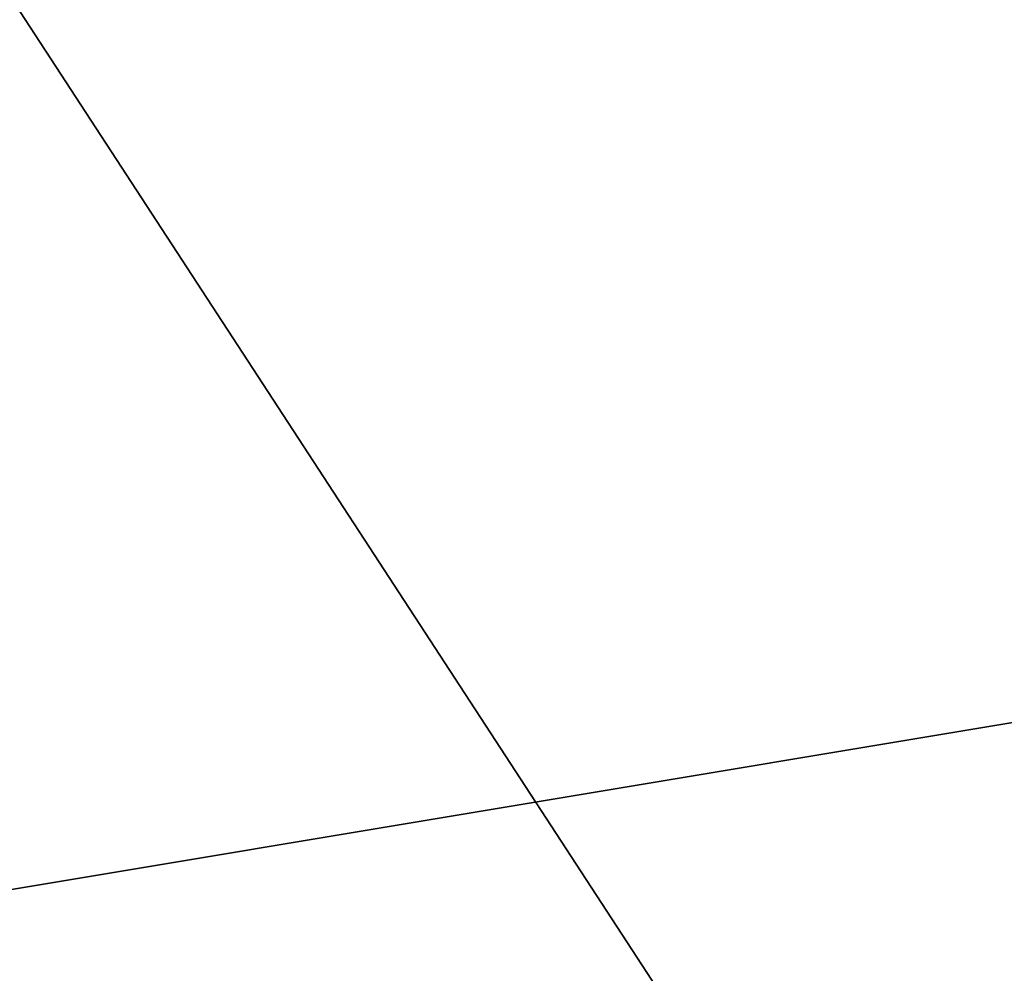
# Model space of a CAD drawing. Extents: x 0 to 80, y 0 to 80.
# Tile 412 of 656: x 9.1828 to 9.2149, y 35.3601 to 35.3912. Entities that reach past the tile are written whole.
import ezdxf

# ---------------------------------------------------------------- set-up
doc = ezdxf.new("R2010")
doc.units = 0
doc.header["$LTSCALE"] = 25.4
doc.layers.get('0').update_dxf_attribs({"color": 13, "linetype": 'CONTINUOUS'})

# ---------------------------------------------------------------- blocks, each defined once
blk = doc.blocks.new('ORBIT-I-KINKIET-20-7806-78')
at = {"color": 7}
for p, q in [((25.935089, 35.76836, 344.928497), (25.202963, 35.64608, 344.543243)), ((25.935089, 35.76836, 344.928497), (25.202963, 35.64608, 344.543243)), ((25.559353, 35.76836, 303.604736), (25.639109, 35.64608, 302.809326)), ((25.559353, 35.76836, 303.604736), (25.639109, 35.64608, 302.809326))]:
    blk.add_line(p, q, dxfattribs=at)
mesh = blk.add_polyface(dxfattribs=at)
corners = [(25.935089, 35.76836, 344.928497), (25.202963, 35.64608, 344.543243), (25.935089, 35.64608, 344.928497)]
mesh.append_faces([[corners[k] for k in face] for face in [(0, 1, 2)]], dxfattribs={"color": 7})
mesh = blk.add_polyface(dxfattribs=at)
corners = [(25.935089, 35.76836, 344.928497), (25.202963, 35.76836, 344.543243), (25.202963, 35.64608, 344.543243)]
mesh.append_faces([[corners[k] for k in face] for face in [(0, 1, 2)]], dxfattribs={"color": 7})
mesh = blk.add_polyface(dxfattribs=at)
corners = [(25.559353, 35.76836, 303.604736), (25.639109, 35.64608, 302.809326), (25.559353, 35.64608, 303.604736)]
mesh.append_faces([[corners[k] for k in face] for face in [(0, 1, 2)]], dxfattribs={"color": 7})
mesh = blk.add_polyface(dxfattribs=at)
corners = [(25.639109, 35.76836, 302.809326), (25.639109, 35.64608, 302.809326), (25.559353, 35.76836, 303.604736)]
mesh.append_faces([[corners[k] for k in face] for face in [(0, 1, 2)]], dxfattribs={"color": 7})

msp = doc.modelspace()

# ---------------------------------------------------------------- block references
at = {"color": 0}
msp.add_blockref('ORBIT-I-KINKIET-20-7806-78', (-16.396614, -0.346078, -57.5), dxfattribs=at)

doc.saveas('drawing.dxf')
